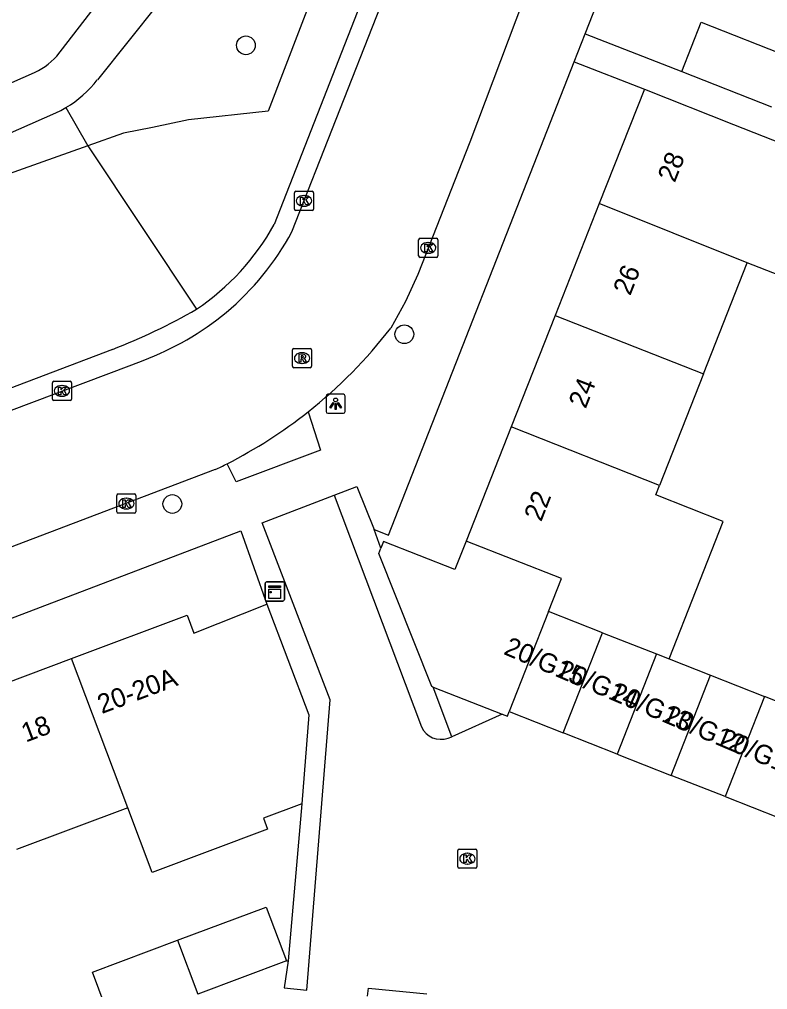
# Model space of a CAD drawing. Extents: x 161253 to 161848, y 384872 to 385383.
# Drawn here: x 161580 to 161619.1, y 385046.9 to 385097.6 of the extents above; entities that cross this region are included whole.
import ezdxf

# ---------------------------------------------------------------- set-up
doc = ezdxf.new("R2010")
doc.units = 0
for name, color, linetype in [('IMGEO_Boom', 7, 'Continuous'), ('IMGEO_Groenvoorziening', 7, 'Continuous'), ('IMGEO_Kast', 7, 'Continuous'), ('IMGEO_Kolk', 7, 'Continuous'), ('IMGEO_Lichtpunt', 7, 'Continuous'), ('IMGEO_Pand', 7, 'Continuous'), ('IMGEO_Pand_nummerreeks', 7, 'Continuous'), ('IMGEO_Rijbaan_lokaal_open', 7, 'Continuous'), ('IMGEO_Rioolput', 7, 'Continuous'), ('IMGEO_Voetpad_halfverhard', 7, 'Continuous'), ('IMGEO_Voetpad_open', 7, 'Continuous')]:
    doc.layers.add(name, color=color, linetype=linetype)

msp = doc.modelspace()

# ---------------------------------------------------------------- linework, layer by layer
at = {"layer": 'IMGEO_Boom'}
for centre in [(161591.863, 385096.226), (161600.139, 385081.128), (161588.019, 385072.257)]:
    msp.add_circle(centre, 0.489, dxfattribs=at)
at = {"layer": 'IMGEO_Groenvoorziening'}
for points in [[(161606.365, 385128.703), (161606.809, 385128.523), (161603.234, 385119.379), (161593.031, 385092.784), (161588.859, 385092.329), (161586.979, 385091.94), (161585.473, 385091.629), (161583.611, 385090.971)], [(161582.461, 385092.975), (161583.611, 385090.971)], [(161583.611, 385090.971), (161578.405, 385089.13), (161576.826, 385088.455), (161555.221, 385080.061), (161546.898, 385076.445), (161519.439, 385064.08)], [(161583.611, 385090.971), (161589.28, 385082.44)]]:
    msp.add_lwpolyline(points, dxfattribs=at)
at = {"layer": 'IMGEO_Kast'}
for p, q in [((161592.87, 385067.26), (161592.87, 385068.101)), ((161592.87, 385068.101), (161592.87, 385067.26)), ((161592.945, 385068.185), (161593.786, 385068.185)), ((161593.786, 385068.185), (161592.945, 385068.185)), ((161593.87, 385068.11), (161593.87, 385067.269)), ((161593.87, 385067.269), (161593.87, 385068.11)), ((161593.795, 385067.185), (161592.954, 385067.185)), ((161592.954, 385067.185), (161593.795, 385067.185))]:
    msp.add_line(p, q, dxfattribs=at)
for points in [[(161593.065, 385067.975), (161593.665, 385067.975), (161593.665, 385067.89), (161593.065, 385067.89), (161593.065, 385067.975)], [(161593.065, 385067.8), (161593.665, 385067.8), (161593.665, 385067.311), (161593.065, 385067.311), (161593.065, 385067.8)]]:
    msp.add_lwpolyline(points, dxfattribs=at)
msp.add_circle((161593.149, 385067.649), 0.0377, dxfattribs=at)
for centre, start, end in [((161592.948, 385068.107), 92.4484, 184.2845), ((161592.948, 385068.107), 92.4484, 184.2845), ((161593.792, 385068.107), 2.4484, 94.2845), ((161593.792, 385068.107), 2.4484, 94.2845), ((161592.948, 385067.263), 182.4484, 274.2845), ((161592.948, 385067.263), 182.4484, 274.2845), ((161593.792, 385067.263), 272.4484, 4.2845), ((161593.792, 385067.263), 272.4484, 4.2845)]:
    msp.add_arc(centre, 0.0779, start, end, dxfattribs=at)
at = {"layer": 'IMGEO_Kolk'}
for p, q in [((161594.396, 385087.671), (161594.396, 385088.523)), ((161594.471, 385088.597), (161595.323, 385088.597)), ((161594.884, 385088.377), (161594.909, 385088.377)), ((161595.397, 385088.523), (161595.397, 385087.671)), ((161594.907, 385087.817), (161594.882, 385087.817)), ((161595.323, 385087.597), (161594.471, 385087.597)), ((161600.886, 385085.217), (161600.886, 385086.069)), ((161600.961, 385086.143), (161601.813, 385086.143)), ((161601.374, 385085.923), (161601.399, 385085.923)), ((161601.887, 385086.069), (161601.887, 385085.217)), ((161601.397, 385085.363), (161601.372, 385085.363)), ((161601.813, 385085.143), (161600.961, 385085.143)), ((161581.828, 385078.668), (161582.68, 385078.668)), ((161581.753, 385077.742), (161581.753, 385078.594)), ((161582.241, 385078.448), (161582.266, 385078.448)), ((161582.754, 385078.594), (161582.754, 385077.742)), ((161582.68, 385077.668), (161581.828, 385077.668)), ((161582.264, 385077.888), (161582.239, 385077.888)), ((161585.116, 385071.856), (161585.116, 385072.708)), ((161585.191, 385072.782), (161586.043, 385072.782)), ((161585.604, 385072.562), (161585.629, 385072.562)), ((161586.117, 385072.708), (161586.117, 385071.856)), ((161586.043, 385071.782), (161585.191, 385071.782)), ((161585.627, 385072.002), (161585.602, 385072.002)), ((161602.929, 385053.296), (161602.929, 385054.148)), ((161603.004, 385054.222), (161603.856, 385054.222)), ((161603.417, 385054.002), (161603.442, 385054.002)), ((161603.93, 385054.148), (161603.93, 385053.296)), ((161603.44, 385053.442), (161603.415, 385053.442)), ((161603.856, 385053.222), (161603.004, 385053.222))]:
    msp.add_line(p, q, dxfattribs=at)
for points in [[(161594.396, 385087.671), (161594.396, 385088.523)], [(161594.471, 385088.597), (161595.323, 385088.597)], [(161594.717, 385088.297), (161594.84, 385088.297), (161594.84, 385088.146), (161594.97, 385088.297), (161595.134, 385088.297), (161594.988, 385088.146), (161595.141, 385087.897), (161594.989, 385087.897), (161594.904, 385088.061), (161594.84, 385087.994), (161594.84, 385087.897), (161594.717, 385087.897), (161594.717, 385088.297)], [(161595.397, 385088.523), (161595.397, 385087.671)], [(161595.323, 385087.597), (161594.471, 385087.597)], [(161600.886, 385085.217), (161600.886, 385086.069)], [(161600.961, 385086.143), (161601.813, 385086.143)], [(161601.207, 385085.843), (161601.33, 385085.843), (161601.33, 385085.692), (161601.46, 385085.843), (161601.624, 385085.843), (161601.478, 385085.692), (161601.631, 385085.443), (161601.479, 385085.443), (161601.394, 385085.607), (161601.33, 385085.54), (161601.33, 385085.443), (161601.207, 385085.443), (161601.207, 385085.843)], [(161601.887, 385086.069), (161601.887, 385085.217)], [(161601.813, 385085.143), (161600.961, 385085.143)], [(161581.828, 385078.668), (161582.68, 385078.668)], [(161581.753, 385077.742), (161581.753, 385078.594)], [(161582.074, 385078.368), (161582.197, 385078.368), (161582.197, 385078.217), (161582.327, 385078.368), (161582.491, 385078.368), (161582.345, 385078.217), (161582.498, 385077.968), (161582.346, 385077.968), (161582.261, 385078.132), (161582.197, 385078.065), (161582.197, 385077.968), (161582.074, 385077.968), (161582.074, 385078.368)], [(161582.754, 385078.594), (161582.754, 385077.742)], [(161582.68, 385077.668), (161581.828, 385077.668)], [(161585.116, 385071.856), (161585.116, 385072.708)], [(161585.191, 385072.782), (161586.043, 385072.782)], [(161586.117, 385072.708), (161586.117, 385071.856)], [(161585.437, 385072.482), (161585.56, 385072.482), (161585.56, 385072.331), (161585.69, 385072.482), (161585.854, 385072.482), (161585.708, 385072.331), (161585.861, 385072.082), (161585.709, 385072.082), (161585.624, 385072.246), (161585.56, 385072.179), (161585.56, 385072.082), (161585.437, 385072.082), (161585.437, 385072.482)], [(161586.043, 385071.782), (161585.191, 385071.782)], [(161602.929, 385053.296), (161602.929, 385054.148)], [(161603.004, 385054.222), (161603.856, 385054.222)], [(161603.25, 385053.922), (161603.373, 385053.922), (161603.373, 385053.771), (161603.503, 385053.922), (161603.667, 385053.922), (161603.521, 385053.771), (161603.674, 385053.522), (161603.522, 385053.522), (161603.437, 385053.686), (161603.373, 385053.619), (161603.373, 385053.522), (161603.25, 385053.522), (161603.25, 385053.922)], [(161603.93, 385054.148), (161603.93, 385053.296)], [(161603.856, 385053.222), (161603.004, 385053.222)]]:
    msp.add_lwpolyline(points, dxfattribs=at)
for centre, start, end in [((161594.473, 385088.521), 91.552, 178.448), ((161594.473, 385088.521), 91.552, 178.448), ((161595.321, 385088.521), 1.552, 88.448), ((161595.321, 385088.521), 1.552, 88.448), ((161594.473, 385087.673), 181.552, 268.448), ((161594.473, 385087.673), 181.552, 268.448), ((161595.321, 385087.673), 271.552, 358.448), ((161595.321, 385087.673), 271.552, 358.448), ((161600.963, 385086.067), 91.552, 178.448), ((161600.963, 385086.067), 91.552, 178.448), ((161601.811, 385086.067), 1.552, 88.448), ((161601.811, 385086.067), 1.552, 88.448), ((161600.963, 385085.219), 181.552, 268.448), ((161600.963, 385085.219), 181.552, 268.448), ((161601.811, 385085.219), 271.552, 358.448), ((161601.811, 385085.219), 271.552, 358.448), ((161581.83, 385078.592), 91.552, 178.448), ((161581.83, 385078.592), 91.552, 178.448), ((161582.678, 385078.592), 1.552, 88.448), ((161582.678, 385078.592), 1.552, 88.448), ((161581.83, 385077.744), 181.552, 268.448), ((161581.83, 385077.744), 181.552, 268.448), ((161582.678, 385077.744), 271.552, 358.448), ((161582.678, 385077.744), 271.552, 358.448), ((161585.193, 385072.706), 91.552, 178.448), ((161585.193, 385072.706), 91.552, 178.448), ((161586.041, 385072.706), 1.552, 88.448), ((161586.041, 385072.706), 1.552, 88.448), ((161585.193, 385071.858), 181.552, 268.448), ((161585.193, 385071.858), 181.552, 268.448), ((161586.041, 385071.858), 271.552, 358.448), ((161586.041, 385071.858), 271.552, 358.448), ((161603.006, 385054.146), 91.552, 178.448), ((161603.006, 385054.146), 91.552, 178.448), ((161603.854, 385054.146), 1.552, 88.448), ((161603.854, 385054.146), 1.552, 88.448), ((161603.006, 385053.298), 181.552, 268.448), ((161603.006, 385053.298), 181.552, 268.448), ((161603.854, 385053.298), 271.552, 358.448), ((161603.854, 385053.298), 271.552, 358.448)]:
    msp.add_arc(centre, 0.0765, start, end, dxfattribs=at)
for centre, major_axis, ratio, start_param, end_param in [((161594.883, 385088.097), (-0.387, 0.002), 0.722429, 4.712389, 7.853982), ((161594.908, 385088.097), (-0.39, 0.002), 0.717154, 1.570796, 4.712389), ((161601.373, 385085.643), (-0.387, 0.002), 0.722429, 4.712389, 7.853982), ((161601.398, 385085.643), (-0.39, 0.002), 0.717154, 1.570796, 4.712389), ((161582.24, 385078.168), (-0.387, 0.002), 0.722429, 4.712389, 7.853982), ((161582.265, 385078.168), (-0.39, 0.002), 0.717154, 1.570796, 4.712389), ((161585.603, 385072.282), (-0.387, 0.002), 0.722429, 4.712389, 7.853982), ((161585.628, 385072.282), (-0.39, 0.002), 0.717154, 1.570796, 4.712389), ((161603.416, 385053.722), (-0.387, 0.002), 0.722429, 4.712389, 7.853982), ((161603.441, 385053.722), (-0.39, 0.002), 0.717154, 1.570796, 4.712389)]:
    msp.add_ellipse(centre, major_axis=major_axis, ratio=ratio, start_param=start_param, end_param=end_param, dxfattribs=at)
at = {"layer": 'IMGEO_Lichtpunt'}
for p, q in [((161596.051, 385077.897), (161596.051, 385077.09)), ((161596.051, 385077.897), (161596.051, 385077.09)), ((161596.953, 385077.992), (161596.145, 385077.992)), ((161596.953, 385077.992), (161596.145, 385077.992)), ((161597.047, 385077.09), (161597.047, 385077.897)), ((161597.047, 385077.09), (161597.047, 385077.897)), ((161596.145, 385076.996), (161596.953, 385076.996)), ((161596.145, 385076.996), (161596.953, 385076.996))]:
    msp.add_line(p, q, dxfattribs=at)
for points in [[(161596.425, 385077.561), (161596.464, 385077.533), (161596.276, 385077.271), (161596.238, 385077.298), (161596.425, 385077.561)], [(161596.527, 385077.513), (161596.574, 385077.513), (161596.574, 385077.191), (161596.527, 385077.191), (161596.527, 385077.513)], [(161596.637, 385077.533), (161596.675, 385077.56), (161596.862, 385077.298), (161596.823, 385077.27), (161596.637, 385077.533)]]:
    msp.add_lwpolyline(points, dxfattribs=at)
msp.add_circle((161596.55, 385077.695), 0.0994, dxfattribs=at)
for centre, start, end in [((161596.145, 385077.897), 90, 180), ((161596.145, 385077.897), 90, 180), ((161596.953, 385077.897), 0, 90), ((161596.953, 385077.897), 0, 90), ((161596.145, 385077.09), 180, 270), ((161596.145, 385077.09), 180, 270), ((161596.953, 385077.09), 270, 0), ((161596.953, 385077.09), 270, 360)]:
    msp.add_arc(centre, 0.0946, start, end, dxfattribs=at)
at = {"layer": 'IMGEO_Pand'}
for points in [[(161614.636, 385094.855), (161615.65, 385097.431), (161620.326, 385095.589)], [(161614.636, 385094.855), (161619.318, 385093.011)], [(161612.677, 385093.93), (161610.322, 385087.952)], [(161612.677, 385093.93), (161617.33, 385092.097), (161620.425, 385090.878), (161623.722, 385089.58)], [(161623.722, 385089.58), (161621.352, 385083.563), (161618.055, 385084.861)], [(161610.322, 385087.952), (161608.022, 385082.113)], [(161618.055, 385084.861), (161610.322, 385087.952)], [(161615.77, 385079.061), (161618.055, 385084.861)], [(161608.022, 385082.113), (161605.726, 385076.284)], [(161608.022, 385082.113), (161615.77, 385079.061)], [(161615.77, 385079.061), (161613.474, 385073.232)], [(161605.726, 385076.284), (161603.375, 385070.316)], [(161613.474, 385073.232), (161605.726, 385076.284)], [(161613.971, 385064.16), (161616.802, 385071.346), (161613.278, 385072.734), (161613.474, 385073.232)], [(161603.375, 385070.316), (161602.771, 385068.833), (161599.053, 385070.297), (161598.918, 385069.955)], [(161607.677, 385066.639), (161608.353, 385068.355), (161603.375, 385070.316)], [(161601.648, 385062.69), (161601.571, 385062.72), (161598.808, 385069.676), (161598.918, 385069.955)], [(161582.755, 385064.189), (161588.79, 385066.456), (161589.145, 385065.512), (161592.95, 385067.024)], [(161592.95, 385067.024), (161595.155, 385061.233), (161594.788, 385056.581)], [(161607.677, 385066.639), (161605.617, 385061.408)], [(161610.496, 385065.529), (161607.677, 385066.639)], [(161608.435, 385060.298), (161610.496, 385065.529)], [(161610.496, 385065.529), (161613.314, 385064.419)], [(161613.314, 385064.419), (161611.254, 385059.188)], [(161613.314, 385064.419), (161613.971, 385064.16)], [(161576.862, 385061.975), (161582.755, 385064.189)], [(161585.689, 385056.378), (161582.755, 385064.189)], [(161613.971, 385064.16), (161616.133, 385063.308)], [(161614.073, 385058.077), (161616.133, 385063.308)], [(161616.133, 385063.308), (161618.953, 385062.198)], [(161601.648, 385062.69), (161605.25, 385061.27)], [(161618.953, 385062.198), (161616.892, 385056.967)], [(161621.771, 385061.087), (161618.953, 385062.198)], [(161605.25, 385061.27), (161605.52, 385061.164), (161605.617, 385061.408)], [(161605.617, 385061.408), (161608.435, 385060.298)], [(161611.254, 385059.188), (161608.435, 385060.298)], [(161611.254, 385059.188), (161614.073, 385058.077)], [(161616.892, 385056.967), (161614.073, 385058.077)], [(161616.892, 385056.967), (161619.711, 385055.856)], [(161585.689, 385056.378), (161579.872, 385054.193)], [(161594.788, 385056.581), (161592.778, 385055.838), (161592.992, 385055.269), (161586.963, 385053.005), (161585.689, 385056.378)], [(161588.289, 385049.455), (161592.924, 385051.196), (161593.978, 385048.391)], [(161584.899, 385044.98), (161583.845, 385047.786), (161588.289, 385049.455)], [(161588.289, 385049.455), (161589.343, 385046.65)], [(161593.978, 385048.391), (161589.343, 385046.65)], [(161598.222, 385046.534), (161598.264, 385046.957), (161601.308, 385046.655)]]:
    msp.add_lwpolyline(points, dxfattribs=at)
at = {"layer": 'IMGEO_Rijbaan_lokaal_open'}
for points in [[(161594.264, 385086.477), (161601.214, 385104.169), (161608.098, 385122.102), (161609.658, 385126.137)], [(161613.044, 385115.957), (161610.967, 385110.567), (161606.772, 385099.678), (161603.558, 385091.164), (161600.836, 385084.252), (161600.202, 385082.833), (161599.431, 385081.45)], [(161506.266, 385050.857), (161520.264, 385055.172), (161529.392, 385058.239), (161585.906, 385079.534), (161586.502, 385079.759)], [(161590.259, 385074.054), (161535.71, 385053.309), (161527.874, 385050.388), (161525.446, 385049.549)], [(161595.047, 385046.848), (161596.272, 385062.029), (161592.706, 385071.279), (161596.479, 385072.714)], [(161596.479, 385072.714), (161601.032, 385060.606)], [(161605.25, 385061.27), (161602.622, 385060.098)], [(161602.423, 385060.028), (161602.622, 385060.098)]]:
    msp.add_lwpolyline(points, dxfattribs=at)
for centre, radius, start, end in [((161581.442, 385093.42), 14.581, 310.1158, 331.5654), ((161580.911, 385094.414), 15.686, 290.8831, 309.2593), ((161579.399, 385096.896), 25.296, 308.4134, 322.3647), ((161579.443, 385096.859), 25.239, 296.9354, 308.3874), ((161580.101, 385095.449), 23.684, 295.3978, 297.0618), ((161602.039, 385061.066), 1.107, 204.5504, 290.3211)]:
    msp.add_arc(centre, radius, start, end, dxfattribs=at)
at = {"layer": 'IMGEO_Rioolput'}
for p, q in [((161594.293, 385079.454), (161594.293, 385080.306)), ((161594.368, 385080.38), (161595.22, 385080.38)), ((161594.781, 385080.16), (161594.806, 385080.16)), ((161595.294, 385080.306), (161595.294, 385079.454)), ((161595.22, 385079.38), (161594.368, 385079.38)), ((161594.804, 385079.6), (161594.779, 385079.6))]:
    msp.add_line(p, q, dxfattribs=at)
for points in [[(161594.293, 385079.454), (161594.293, 385080.306)], [(161594.368, 385080.38), (161595.22, 385080.38)], [(161595.294, 385080.306), (161595.294, 385079.454)], [(161594.882, 385080.078), (161594.63, 385080.08), (161594.63, 385079.68)], [(161594.63, 385079.68), (161594.754, 385079.68), (161594.754, 385079.842), (161594.765, 385079.842)], [(161594.808, 385079.999), (161594.754, 385079.999), (161594.754, 385079.918)], [(161594.754, 385079.918), (161594.806, 385079.918)], [(161594.812, 385079.813), (161594.883, 385079.68), (161595.023, 385079.68), (161594.958, 385079.806)], [(161595.22, 385079.38), (161594.368, 385079.38)]]:
    msp.add_lwpolyline(points, dxfattribs=at)
for centre, radius, start, end in [((161594.37, 385080.304), 0.0765, 91.552, 178.448), ((161594.37, 385080.304), 0.0765, 91.552, 178.448), ((161595.218, 385080.304), 0.0765, 1.552, 88.448), ((161595.218, 385080.304), 0.0765, 1.552, 88.448), ((161594.764, 385079.789), 0.0533, 26.0293, 88.6989), ((161594.79, 385080.107), 0.19, 274.7715, 282.9687), ((161594.814, 385079.903), 0.0964, 77.0061, 93.1865), ((161594.828, 385079.96), 0.0378, 276.6634, 79.6772), ((161594.881, 385079.968), 0.109, 350.3612, 89.416), ((161594.879, 385079.968), 0.112, 277.5842, 350.9817), ((161594.863, 385079.753), 0.108, 29.5134, 73.7905), ((161594.37, 385079.456), 0.0765, 181.552, 268.448), ((161594.37, 385079.456), 0.0765, 181.552, 268.448), ((161595.218, 385079.456), 0.0765, 271.552, 358.448), ((161595.218, 385079.456), 0.0765, 271.552, 358.448)]:
    msp.add_arc(centre, radius, start, end, dxfattribs=at)
for centre, major_axis, ratio, start_param, end_param in [((161594.78, 385079.88), (-0.387, 0.002), 0.722429, 4.712389, 7.853982), ((161594.805, 385079.88), (-0.39, 0.002), 0.717154, 1.570796, 4.712389)]:
    msp.add_ellipse(centre, major_axis=major_axis, ratio=ratio, start_param=start_param, end_param=end_param, dxfattribs=at)
at = {"layer": 'IMGEO_Voetpad_halfverhard'}
for points in [[(161581.98, 385095.661), (161585.423, 385100.121)], [(161587.278, 385098.4), (161584.101, 385094.43)], [(161574.358, 385091.965), (161580.659, 385094.734)], [(161516.497, 385070.729), (161517.114, 385071.036), (161517.388, 385070.417), (161519.737, 385065.162), (161526.333, 385068.119), (161528.198, 385068.97), (161530.726, 385070.086), (161581.929, 385092.695), (161582.198, 385092.828), (161582.461, 385092.975)]]:
    msp.add_lwpolyline(points, dxfattribs=at)
for centre, radius, start, end in [((161579.214, 385098.198), 3.754, 292.6453, 317.4725), ((161579.463, 385098.006), 5.856, 300.7904, 322.3681)]:
    msp.add_arc(centre, radius, start, end, dxfattribs=at)
at = {"layer": 'IMGEO_Voetpad_open'}
for points in [[(161606.589, 385128.816), (161607.137, 385128.587), (161603.426, 385119.304), (161605.683, 385118.425), (161593.334, 385086.858)], [(161609.588, 385096.835), (161616.549, 385114.582)], [(161609.012, 385095.368), (161609.588, 385096.835)], [(161609.588, 385096.835), (161614.636, 385094.855)], [(161598.554, 385070.923), (161599.306, 385070.624), (161609.012, 385095.368)], [(161609.012, 385095.368), (161612.677, 385093.93)], [(161584.888, 385080.338), (161531.74, 385060.145), (161520.946, 385056.425), (161515.187, 385054.666)], [(161595.116, 385077.076), (161595.754, 385075.068), (161591.362, 385073.415), (161590.876, 385074.358)], [(161596.479, 385072.714), (161597.661, 385073.166), (161598.554, 385070.923)], [(161528.473, 385047.01), (161538.894, 385050.769), (161591.594, 385070.858), (161592.95, 385067.024)], [(161598.918, 385069.955), (161598.554, 385070.923)], [(161602.622, 385060.098), (161601.648, 385062.69)], [(161594.788, 385056.581), (161594.068, 385048.384)], [(161594.068, 385048.384), (161593.863, 385046.965), (161595.047, 385046.848)], [(161593.978, 385048.391), (161594.068, 385048.384)]]:
    msp.add_lwpolyline(points, dxfattribs=at)
for centre, radius, start, end in [((161582.222, 385092.985), 12.689, 303.794, 331.1264), ((161574.168, 385108.377), 30.018, 290.9237, 300.2276)]:
    msp.add_arc(centre, radius, start, end, dxfattribs=at)

# ---------------------------------------------------------------- texts
at = {"layer": 'IMGEO_Pand_nummerreeks'}
for s, rotation, p in [('28', 68.4996, (161614.264, 385089.01)), ('26', 68.4996, (161611.938, 385083.104)), ('24', 68.4996, (161609.612, 385077.2)), ('22', 68.4971, (161607.286, 385071.293)), ('20/G15', 336.9671, (161605.276, 385064.428)), ('20/G14', 336.9671, (161608.063, 385063.243)), ('20-20A', 20.5864, (161584.335, 385061.279)), ('20/G13', 336.9671, (161610.85, 385062.058)), ('20/G12', 336.9671, (161613.632, 385060.876)), ('18', 20.5888, (161580.363, 385059.787)), ('20/G11', 336.9671, (161616.526, 385059.645))]:
    msp.add_text(s, height=1, rotation=rotation, dxfattribs=at).set_placement(p)

doc.saveas('drawing.dxf')
